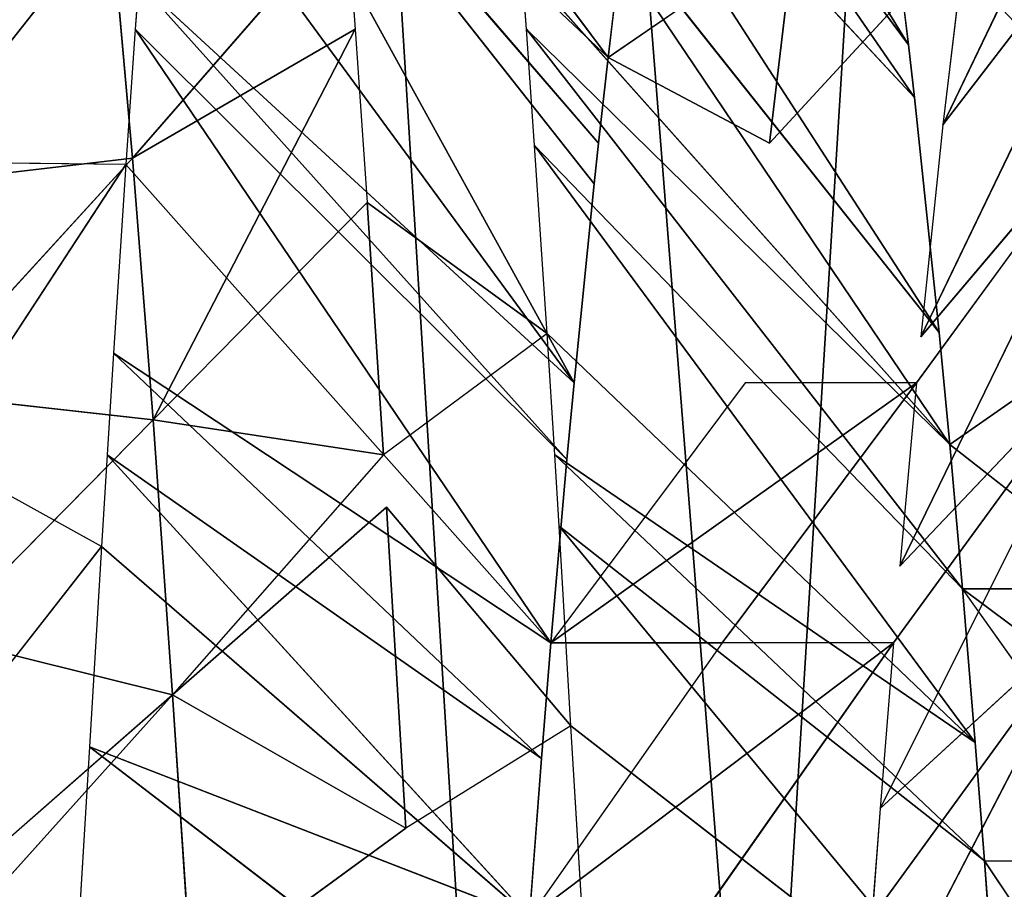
# Model space of a CAD drawing. Extents: x 143 to 263, y -61 to 82.
# Tile 657 of 717: x 249.221 to 249.725, y 73.024 to 73.468. Entities that reach past the tile are written whole.
import ezdxf

# ---------------------------------------------------------------- set-up
doc = ezdxf.new("R2010")
doc.units = 0
doc.header["$LTSCALE"] = 25.4
doc.layers.get('0').update_dxf_attribs({"color": 13, "linetype": 'CONTINUOUS'})

# ---------------------------------------------------------------- blocks, each defined once
blk = doc.blocks.new('ICE-BALL-8126_STL')
at = {"color": 41}
for p, q in [((8.56639, 45.95055, 93.91099), (8.81827, 45.82962, 93.89758)), ((8.56639, 45.95055, 93.91099), (8.81827, 45.82962, 93.89758)), ((9.1942, 45.85081, 96.28165), (9.34125, 45.94924, 96.35925)), ((8.67578, 45.939, 93.77274), (8.81827, 45.82962, 93.89758)), ((8.67578, 45.939, 93.77274), (8.81827, 45.82962, 93.89758)), ((8.67578, 45.939, 93.77274), (8.92663, 45.8184, 93.78562)), ((8.67578, 45.939, 93.77274), (8.92663, 45.8184, 93.78562)), ((9.1942, 45.93831, 96.28165), (9.05529, 45.83965, 96.18827)), ((9.1942, 45.85081, 96.28165), (9.1942, 45.93831, 96.28165)), ((9.04374, 45.80766, 93.68633), (8.7972, 45.92777, 93.64729)), ((9.04374, 45.80766, 93.68633), (8.7972, 45.92777, 93.64729)), ((8.95017, 45.81614, 93.76405), (8.7972, 45.92777, 93.64729)), ((8.7972, 45.92777, 93.64729), (8.92663, 45.8184, 93.78562)), ((8.98157, 45.83311, 96.12923), (9.05529, 45.92715, 96.18827)), ((9.05529, 45.92715, 96.18827), (9.05529, 45.83965, 96.18827)), ((8.92843, 45.91704, 93.53602), (9.04374, 45.80766, 93.68633)), ((9.1675, 45.79755, 93.60049), (8.92843, 45.91704, 93.53602)), ((9.1675, 45.79755, 93.60049), (8.92843, 45.91704, 93.53602)), ((9.08293, 45.80434, 93.65722), (8.92843, 45.91704, 93.53602)), ((8.92439, 45.9152, 96.0781), (8.98157, 45.83311, 96.12923)), ((9.29708, 45.78785, 93.52781), (9.06711, 45.90692, 93.43983)), ((9.29708, 45.78785, 93.52781), (9.06711, 45.90692, 93.43983)), ((9.22312, 45.79335, 93.56731), (9.06711, 45.90692, 93.43983)), ((9.22312, 45.79335, 93.56731), (9.06711, 45.90692, 93.43983)), ((9.1675, 45.79755, 93.60049), (9.06711, 45.90692, 93.43983)), ((9.1675, 45.79755, 93.60049), (9.06711, 45.90692, 93.43983)), ((9.02335, 45.63348, 96.6207), (9.29521, 45.85832, 96.33707)), ((9.02335, 45.63348, 96.6207), (9.29521, 45.85832, 96.33707)), ((9.12524, 45.63957, 96.6757), (9.29521, 45.85832, 96.33707)), ((9.12524, 45.63957, 96.6757), (9.29521, 45.85832, 96.33707)), ((9.29521, 45.85832, 96.33707), (9.1942, 45.85081, 96.28165)), ((8.98681, 45.63126, 96.59903), (9.1942, 45.85081, 96.28165)), ((8.98681, 45.63126, 96.59903), (9.1942, 45.85081, 96.28165)), ((9.02335, 45.63348, 96.6207), (9.1942, 45.85081, 96.28165)), ((9.02335, 45.63348, 96.6207), (9.1942, 45.85081, 96.28165)), ((9.1942, 45.85081, 96.28165), (9.13376, 45.84612, 96.24364)), ((8.71847, 45.84146, 94.02402), (8.82776, 45.74108, 93.88685)), ((8.71847, 45.84146, 94.02402), (8.81827, 45.82962, 93.89758)), ((8.82884, 45.62099, 96.49204), (9.13376, 45.84612, 96.24364)), ((8.82884, 45.62099, 96.49204), (9.13376, 45.84612, 96.24364)), ((8.92486, 45.62737, 96.55974), (9.13376, 45.84612, 96.24364)), ((8.92486, 45.62737, 96.55974), (9.13376, 45.84612, 96.24364)), ((9.13376, 45.84612, 96.24364), (8.98681, 45.63126, 96.59903)), ((9.13376, 45.84612, 96.24364), (8.98681, 45.63126, 96.59903)), ((9.13376, 45.84612, 96.24364), (9.05529, 45.83965, 96.18827)), ((8.76938, 45.6168, 96.44555), (9.05529, 45.83965, 96.18827)), ((8.76938, 45.6168, 96.44555), (9.05529, 45.83965, 96.18827)), ((8.82884, 45.62099, 96.49204), (9.05529, 45.83965, 96.18827)), ((8.82884, 45.62099, 96.49204), (9.05529, 45.83965, 96.18827)), ((9.05529, 45.83965, 96.18827), (8.98157, 45.83311, 96.12923)), ((8.98157, 45.83311, 96.12923), (8.64688, 45.60751, 96.33703)), ((8.98157, 45.83311, 96.12923), (8.64688, 45.60751, 96.33703)), ((8.73596, 45.61436, 96.41774), (8.98157, 45.83311, 96.12923)), ((8.73596, 45.61436, 96.41774), (8.98157, 45.83311, 96.12923)), ((8.76938, 45.6168, 96.44555), (8.98157, 45.83311, 96.12923)), ((8.76938, 45.6168, 96.44555), (8.98157, 45.83311, 96.12923)), ((8.98157, 45.83311, 96.12923), (8.92439, 45.8277, 96.0781)), ((8.92439, 45.8277, 96.0781), (8.57487, 45.60157, 96.26389)), ((8.92439, 45.8277, 96.0781), (8.57487, 45.60157, 96.26389)), ((8.92439, 45.8277, 96.0781), (8.64688, 45.60751, 96.33703)), ((8.92439, 45.8277, 96.0781), (8.64688, 45.60751, 96.33703)), ((8.92439, 45.8277, 96.0781), (8.80443, 45.81515, 95.95223)), ((8.81827, 45.82962, 93.89758), (8.92663, 45.8184, 93.78562)), ((8.95017, 45.81614, 93.76405), (8.95017, 45.72863, 93.76405)), ((8.95017, 45.81614, 93.76405), (9.08293, 45.71684, 93.65722)), ((8.95017, 45.81614, 93.76405), (9.04374, 45.80766, 93.68633)), ((8.40858, 45.58602, 96.0598), (8.77743, 45.81206, 95.91969)), ((8.40858, 45.58602, 96.0598), (8.77743, 45.81206, 95.91969)), ((8.4826, 45.59331, 96.15765), (8.80443, 45.81515, 95.95223)), ((8.4826, 45.59331, 96.15765), (8.80443, 45.81515, 95.95223)), ((8.4826, 45.59331, 96.15765), (8.77743, 45.81206, 95.91969)), ((8.4826, 45.59331, 96.15765), (8.77743, 45.81206, 95.91969)), ((8.80443, 45.81515, 95.95223), (8.57487, 45.60157, 96.26389)), ((8.80443, 45.81515, 95.95223), (8.57487, 45.60157, 96.26389)), ((8.77743, 45.81206, 95.91969), (8.69812, 45.80221, 95.81241)), ((8.80443, 45.81515, 95.95223), (8.77743, 45.81206, 95.91969)), ((9.08293, 45.80434, 93.65722), (9.22312, 45.70584, 93.56731)), ((9.08293, 45.80434, 93.65722), (9.08293, 45.71684, 93.65722)), ((9.08293, 45.80434, 93.65722), (9.1675, 45.79755, 93.60049)), ((9.1675, 45.79755, 93.60049), (9.22312, 45.79335, 93.56731)), ((8.71847, 45.75396, 94.02402), (8.82776, 45.74108, 93.88685)), ((8.78386, 45.65851, 93.93822), (8.71847, 45.75396, 94.02402)), ((8.71847, 45.75396, 94.02402), (8.82776, 45.74108, 93.88685)), ((8.82776, 45.74108, 93.88685), (8.78386, 45.65851, 93.93822)), ((8.95017, 45.72863, 93.76405), (9.08293, 45.62934, 93.65722)), ((9.08293, 45.71684, 93.65722), (9.22312, 45.61835, 93.56731)), ((9.08293, 45.71684, 93.65722), (9.08293, 45.62934, 93.65722)), ((8.71847, 45.66645, 94.02402), (8.78386, 45.65851, 93.93822)), ((8.78386, 45.65851, 93.93822), (8.49058, 45.43976, 93.69835)), ((8.78386, 45.65851, 93.93822), (8.49058, 45.43976, 93.69835)), ((8.78386, 45.65851, 93.93822), (8.57075, 45.4326, 93.60636)), ((8.78386, 45.65851, 93.93822), (8.57075, 45.4326, 93.60636)), ((8.78386, 45.65851, 93.93822), (8.82776, 45.65358, 93.88685)), ((8.82776, 45.65358, 93.88685), (8.57075, 45.4326, 93.60636)), ((8.82776, 45.65358, 93.88685), (8.57075, 45.4326, 93.60636)), ((8.84845, 45.65135, 93.86411), (8.57075, 45.4326, 93.60636)), ((8.84845, 45.65135, 93.86411), (8.57075, 45.4326, 93.60636)), ((8.82776, 45.65358, 93.88685), (8.84845, 45.65135, 93.86411)), ((8.84845, 45.65135, 93.86411), (8.95017, 45.64114, 93.76405)), ((9.23173, 45.64594, 96.72519), (9.12524, 45.63957, 96.6757)), ((8.95017, 45.64114, 93.76405), (8.57075, 45.4326, 93.60636)), ((8.95017, 45.64114, 93.76405), (8.57075, 45.4326, 93.60636)), ((8.65589, 45.42558, 93.52016), (8.95017, 45.64114, 93.76405)), ((8.65589, 45.42558, 93.52016), (8.95017, 45.64114, 93.76405)), ((8.7454, 45.41876, 93.4401), (8.95017, 45.64114, 93.76405)), ((8.7454, 45.41876, 93.4401), (8.95017, 45.64114, 93.76405)), ((8.95017, 45.64114, 93.76405), (8.98917, 45.63751, 93.73016)), ((8.76938, 45.41701, 93.42027), (8.98917, 45.63751, 93.73016)), ((8.76938, 45.41701, 93.42027), (8.98917, 45.63751, 93.73016)), ((8.98917, 45.63751, 93.73016), (9.08293, 45.62934, 93.65722)), ((9.12524, 45.63957, 96.6757), (9.01355, 45.54539, 96.615)), ((9.12524, 45.63957, 96.6757), (9.02335, 45.63348, 96.6207)), ((9.12524, 45.63957, 96.6757), (9.1775, 45.5552, 96.70096)), ((8.98681, 45.63126, 96.59903), (8.92486, 45.62737, 96.55974)), ((9.02335, 45.63348, 96.6207), (8.98681, 45.63126, 96.59903)), ((9.08293, 45.62934, 93.65722), (8.76938, 45.41701, 93.42027)), ((9.08293, 45.62934, 93.65722), (8.76938, 45.41701, 93.42027)), ((8.92486, 45.62737, 96.55974), (8.82884, 45.62099, 96.49204)), ((8.83863, 45.41215, 93.36647), (9.08293, 45.62934, 93.65722)), ((8.83863, 45.41215, 93.36647), (9.08293, 45.62934, 93.65722)), ((8.92486, 45.62737, 96.55974), (8.85801, 45.53548, 96.51353)), ((8.92486, 45.62737, 96.55974), (8.98681, 45.54376, 96.59903)), ((8.93494, 45.4058, 93.29947), (9.08293, 45.62934, 93.65722)), ((8.93494, 45.4058, 93.29947), (9.08293, 45.62934, 93.65722)), ((9.08293, 45.62934, 93.65722), (9.14188, 45.62455, 93.61684)), ((8.82884, 45.62099, 96.49204), (8.76938, 45.6168, 96.44555)), ((8.93494, 45.4058, 93.29947), (9.14188, 45.62455, 93.61684)), ((8.93494, 45.4058, 93.29947), (9.14188, 45.62455, 93.61684)), ((8.98681, 45.40255, 93.26679), (9.14188, 45.62455, 93.61684)), ((8.98681, 45.40255, 93.26679), (9.14188, 45.62455, 93.61684)), ((9.14188, 45.62455, 93.61684), (9.22312, 45.61835, 93.56731)), ((8.76938, 45.6168, 96.44555), (8.73596, 45.61436, 96.41774)), ((9.22312, 45.61835, 93.56731), (8.98681, 45.40255, 93.26679)), ((9.22312, 45.61835, 93.56731), (8.98681, 45.40255, 93.26679)), ((9.03366, 45.39972, 93.23919), (9.22312, 45.61835, 93.56731)), ((9.03366, 45.39972, 93.23919), (9.22312, 45.61835, 93.56731)), ((9.13604, 45.3936, 93.18475), (9.22312, 45.61835, 93.56731)), ((9.13604, 45.3936, 93.18475), (9.22312, 45.61835, 93.56731)), ((9.13604, 45.3936, 93.18475), (9.30391, 45.61235, 93.52441)), ((9.13604, 45.3936, 93.18475), (9.30391, 45.61235, 93.52441)), ((9.01355, 45.54539, 96.615), (9.1775, 45.5552, 96.70096)), ((9.01355, 45.54539, 96.615), (9.1775, 45.5552, 96.70096)), ((9.10939, 45.43601, 96.45158), (9.1775, 45.5552, 96.70096)), ((9.10939, 45.43601, 96.45158), (9.1775, 45.5552, 96.70096)), ((9.25741, 45.44582, 96.5292), (9.1775, 45.5552, 96.70096)), ((9.01355, 45.54539, 96.615), (9.10939, 45.43601, 96.45158)), ((8.85801, 45.53548, 96.51353), (8.98681, 45.54376, 96.59903)), ((8.85801, 45.53548, 96.51353), (8.98681, 45.54376, 96.59903)), ((8.98681, 45.54376, 96.59903), (8.96896, 45.4261, 96.35998)), ((8.98681, 45.54376, 96.59903), (8.96896, 45.4261, 96.35998)), ((8.98681, 45.54376, 96.59903), (9.10939, 45.43601, 96.45158)), ((8.76938, 45.5293, 96.44555), (8.85801, 45.53548, 96.51353)), ((8.96896, 45.4261, 96.35998), (8.85801, 45.53548, 96.51353)), ((8.96896, 45.4261, 96.35998), (8.85801, 45.53548, 96.51353)), ((8.70993, 45.52491, 96.39518), (8.76938, 45.5293, 96.44555)), ((8.83526, 45.41554, 96.25312), (8.70993, 45.52491, 96.39518)), ((8.83526, 45.41554, 96.25312), (8.70993, 45.52491, 96.39518)), ((8.83526, 45.41554, 96.25312), (8.76938, 45.5293, 96.44555)), ((8.83526, 45.41554, 96.25312), (8.76938, 45.5293, 96.44555)), ((8.96896, 45.4261, 96.35998), (8.76938, 45.5293, 96.44555)), ((8.96896, 45.4261, 96.35998), (8.76938, 45.5293, 96.44555)), ((9.25741, 45.44582, 96.5292), (9.10939, 45.43601, 96.45158)), ((9.25741, 45.44582, 96.5292), (9.10939, 45.43601, 96.45158)), ((8.96896, 45.4261, 96.35998), (9.10939, 45.43601, 96.45158)), ((8.96896, 45.4261, 96.35998), (9.10939, 45.43601, 96.45158)), ((9.10939, 45.43601, 96.45158), (9.0799, 45.31673, 96.20642)), ((9.10939, 45.43601, 96.45158), (9.0799, 45.31673, 96.20642)), ((9.20522, 45.32664, 96.28817), (9.10939, 45.43601, 96.45158)), ((9.22913, 45.32841, 96.30191), (9.10939, 45.43601, 96.45158)), ((8.96896, 45.4261, 96.35998), (8.83526, 45.41554, 96.25312)), ((8.96896, 45.4261, 96.35998), (8.83526, 45.41554, 96.25312)), ((8.95553, 45.30569, 96.10658), (8.96896, 45.4261, 96.35998)), ((8.95553, 45.30569, 96.10658), (8.96896, 45.4261, 96.35998)), ((9.0799, 45.31673, 96.20642), (8.96896, 45.4261, 96.35998)), ((9.0799, 45.31673, 96.20642), (8.96896, 45.4261, 96.35998)), ((8.7454, 45.41876, 93.4401), (8.76938, 45.41701, 93.42027)), ((8.83526, 45.41554, 96.25312), (8.71069, 45.40445, 96.13176)), ((8.83526, 45.41554, 96.25312), (8.71069, 45.40445, 96.13176)), ((8.76938, 45.41701, 93.42027), (8.83863, 45.41215, 93.36647)), ((8.84942, 45.29507, 96.00276), (8.83526, 45.41554, 96.25312)), ((8.84942, 45.29507, 96.00276), (8.83526, 45.41554, 96.25312)), ((8.95553, 45.30569, 96.10658), (8.83526, 45.41554, 96.25312)), ((8.95553, 45.30569, 96.10658), (8.83526, 45.41554, 96.25312)), ((8.83863, 45.41215, 93.36647), (8.83754, 45.32473, 93.36729)), ((8.83863, 45.41215, 93.36647), (8.98681, 45.31506, 93.26679)), ((8.83863, 45.41215, 93.36647), (8.93494, 45.4058, 93.29947)), ((8.71069, 45.40445, 96.13176), (8.84942, 45.29507, 96.00276)), ((8.71069, 45.40445, 96.13176), (8.84942, 45.29507, 96.00276)), ((8.93494, 45.4058, 93.29947), (8.98681, 45.40255, 93.26679)), ((8.98681, 45.40255, 93.26679), (9.03366, 45.39972, 93.23919)), ((9.03366, 45.39972, 93.23919), (8.98681, 45.31506, 93.26679)), ((9.03366, 45.39972, 93.23919), (9.1547, 45.30498, 93.17565)), ((9.03366, 45.39972, 93.23919), (9.13604, 45.3936, 93.18475)), ((9.13604, 45.3936, 93.18475), (9.22312, 45.38839, 93.14435))]:
    blk.add_line(p, q, dxfattribs=at)
mesh = blk.add_polyface(dxfattribs=at)
corners = [(0, 44.9885, 114.9556), (23, 46.80443, 110.13866), (0, 46.80443, 110.13866), (23, 44.9885, 114.9556)]
mesh.append_faces([[corners[k] for k in face] for face in [(0, 1, 2), (1, 0, 3)]], dxfattribs={"vtx0": -1, "color": 41})
mesh = blk.add_polyface(dxfattribs=at)
corners = [(0, 46.80443, 79.72717), (23, 44.9885, 74.91022), (0, 44.9885, 74.91022), (23, 46.80443, 79.72717)]
mesh.append_faces([[corners[k] for k in face] for face in [(0, 1, 2), (1, 0, 3)]], dxfattribs={"vtx0": -1, "color": 41})
mesh = blk.add_polyface(dxfattribs=at)
corners = [(21.2, 46.31937, 84.91157), (0, 45.01358, 80.03829), (21.2, 45.01358, 80.03829), (0, 46.31937, 84.91157)]
mesh.append_faces([[corners[k] for k in face] for face in [(0, 1, 2), (1, 0, 3)]], dxfattribs={"vtx0": -1, "color": 41})
mesh = blk.add_polyface(dxfattribs=at)
corners = [(21.2, 45.01358, 109.82753), (0, 46.31937, 104.95425), (21.2, 46.31937, 104.95425), (0, 45.01358, 109.82753)]
mesh.append_faces([[corners[k] for k in face] for face in [(0, 1, 2), (1, 0, 3)]], dxfattribs={"vtx0": -1, "color": 41})
mesh = blk.add_polyface(dxfattribs=at)
corners = [(9.1942, 46.02581, 96.28165), (9.05529, 45.83965, 96.18827), (9.05529, 45.92715, 96.18827), (9.1942, 45.93831, 96.28165)]
mesh.append_faces([[corners[k] for k in face] for face in [(0, 1, 2), (1, 0, 3)]], dxfattribs={"vtx0": -1, "color": 41})
mesh = blk.add_polyface(dxfattribs=at)
corners = [(8.71847, 45.84146, 94.02402), (8.81827, 45.82962, 93.89758), (8.56639, 45.95055, 93.91099)]
mesh.append_faces([[corners[k] for k in face] for face in [(0, 1, 2)]], dxfattribs={"color": 41})
mesh = blk.add_polyface(dxfattribs=at)
corners = [(8.56639, 45.95055, 93.91099), (8.81827, 45.82962, 93.89758), (8.67578, 45.939, 93.77274)]
mesh.append_faces([[corners[k] for k in face] for face in [(0, 1, 2)]], dxfattribs={"color": 41})
mesh = blk.add_polyface(dxfattribs=at)
corners = [(9.34125, 45.94924, 96.35925), (9.1942, 45.85081, 96.28165), (9.1942, 45.93831, 96.28165)]
mesh.append_faces([[corners[k] for k in face] for face in [(0, 1, 2)]], dxfattribs={"color": 41})
mesh = blk.add_polyface(dxfattribs=at)
corners = [(8.81827, 45.82962, 93.89758), (8.92663, 45.8184, 93.78562), (8.67578, 45.939, 93.77274)]
mesh.append_faces([[corners[k] for k in face] for face in [(0, 1, 2)]], dxfattribs={"color": 41})
mesh = blk.add_polyface(dxfattribs=at)
corners = [(8.92663, 45.8184, 93.78562), (8.7972, 45.92777, 93.64729), (8.67578, 45.939, 93.77274)]
mesh.append_faces([[corners[k] for k in face] for face in [(0, 1, 2)]], dxfattribs={"color": 41})
mesh = blk.add_polyface(dxfattribs=at)
corners = [(9.04374, 45.80766, 93.68633), (8.92843, 45.91704, 93.53602), (8.7972, 45.92777, 93.64729)]
mesh.append_faces([[corners[k] for k in face] for face in [(0, 1, 2)]], dxfattribs={"color": 41})
mesh = blk.add_polyface(dxfattribs=at)
corners = [(8.95017, 45.81614, 93.76405), (9.04374, 45.80766, 93.68633), (8.7972, 45.92777, 93.64729)]
mesh.append_faces([[corners[k] for k in face] for face in [(0, 1, 2)]], dxfattribs={"color": 41})
mesh = blk.add_polyface(dxfattribs=at)
corners = [(9.05529, 45.92715, 96.18827), (8.98157, 45.83311, 96.12923), (8.92439, 45.9152, 96.0781)]
mesh.append_faces([[corners[k] for k in face] for face in [(0, 1, 2)]], dxfattribs={"color": 41})
mesh = blk.add_polyface(dxfattribs=at)
corners = [(9.1675, 45.79755, 93.60049), (9.06711, 45.90692, 93.43983), (8.92843, 45.91704, 93.53602)]
mesh.append_faces([[corners[k] for k in face] for face in [(0, 1, 2)]], dxfattribs={"color": 41})
mesh = blk.add_polyface(dxfattribs=at)
corners = [(9.08293, 45.80434, 93.65722), (9.1675, 45.79755, 93.60049), (8.92843, 45.91704, 93.53602)]
mesh.append_faces([[corners[k] for k in face] for face in [(0, 1, 2)]], dxfattribs={"color": 41})
mesh = blk.add_polyface(dxfattribs=at)
corners = [(9.29708, 45.78785, 93.52781), (9.21233, 45.89723, 93.35838), (9.06711, 45.90692, 93.43983)]
mesh.append_faces([[corners[k] for k in face] for face in [(0, 1, 2)]], dxfattribs={"color": 41})
mesh = blk.add_polyface(dxfattribs=at)
corners = [(9.22312, 45.79335, 93.56731), (9.29708, 45.78785, 93.52781), (9.06711, 45.90692, 93.43983)]
mesh.append_faces([[corners[k] for k in face] for face in [(0, 1, 2)]], dxfattribs={"color": 41})
mesh = blk.add_polyface(dxfattribs=at)
corners = [(9.1675, 45.79755, 93.60049), (9.22312, 45.79335, 93.56731), (9.06711, 45.90692, 93.43983)]
mesh.append_faces([[corners[k] for k in face] for face in [(0, 1, 2)]], dxfattribs={"color": 41})
mesh = blk.add_polyface(dxfattribs=at)
corners = [(8.80443, 45.90265, 95.95223), (8.69812, 45.80221, 95.81241), (8.69812, 45.88971, 95.81241)]
mesh.append_faces([[corners[k] for k in face] for face in [(0, 1, 2)]], dxfattribs={"color": 41})
mesh = blk.add_polyface(dxfattribs=at)
corners = [(9.02335, 45.63348, 96.6207), (9.1942, 45.85081, 96.28165), (9.29521, 45.85832, 96.33707)]
mesh.append_faces([[corners[k] for k in face] for face in [(0, 1, 2)]], dxfattribs={"color": 41})
mesh = blk.add_polyface(dxfattribs=at)
corners = [(9.12524, 45.63957, 96.6757), (9.02335, 45.63348, 96.6207), (9.29521, 45.85832, 96.33707)]
mesh.append_faces([[corners[k] for k in face] for face in [(0, 1, 2)]], dxfattribs={"color": 41})
mesh = blk.add_polyface(dxfattribs=at)
corners = [(9.23173, 45.64594, 96.72519), (9.12524, 45.63957, 96.6757), (9.29521, 45.85832, 96.33707)]
mesh.append_faces([[corners[k] for k in face] for face in [(0, 1, 2)]], dxfattribs={"color": 41})
mesh = blk.add_polyface(dxfattribs=at)
corners = [(8.98681, 45.63126, 96.59903), (9.13376, 45.84612, 96.24364), (9.1942, 45.85081, 96.28165)]
mesh.append_faces([[corners[k] for k in face] for face in [(0, 1, 2)]], dxfattribs={"color": 41})
mesh = blk.add_polyface(dxfattribs=at)
corners = [(9.02335, 45.63348, 96.6207), (8.98681, 45.63126, 96.59903), (9.1942, 45.85081, 96.28165)]
mesh.append_faces([[corners[k] for k in face] for face in [(0, 1, 2)]], dxfattribs={"color": 41})
mesh = blk.add_polyface(dxfattribs=at)
corners = [(8.71847, 45.84146, 94.02402), (8.71847, 45.75396, 94.02402), (8.82776, 45.74108, 93.88685)]
mesh.append_faces([[corners[k] for k in face] for face in [(0, 1, 2)]], dxfattribs={"color": 41})
mesh = blk.add_polyface(dxfattribs=at)
corners = [(8.82884, 45.62099, 96.49204), (9.05529, 45.83965, 96.18827), (9.13376, 45.84612, 96.24364)]
mesh.append_faces([[corners[k] for k in face] for face in [(0, 1, 2)]], dxfattribs={"color": 41})
mesh = blk.add_polyface(dxfattribs=at)
corners = [(8.92486, 45.62737, 96.55974), (8.82884, 45.62099, 96.49204), (9.13376, 45.84612, 96.24364)]
mesh.append_faces([[corners[k] for k in face] for face in [(0, 1, 2)]], dxfattribs={"color": 41})
mesh = blk.add_polyface(dxfattribs=at)
corners = [(8.98681, 45.63126, 96.59903), (8.92486, 45.62737, 96.55974), (9.13376, 45.84612, 96.24364)]
mesh.append_faces([[corners[k] for k in face] for face in [(0, 1, 2)]], dxfattribs={"color": 41})
mesh = blk.add_polyface(dxfattribs=at)
corners = [(8.76938, 45.6168, 96.44555), (8.98157, 45.83311, 96.12923), (9.05529, 45.83965, 96.18827)]
mesh.append_faces([[corners[k] for k in face] for face in [(0, 1, 2)]], dxfattribs={"color": 41})
mesh = blk.add_polyface(dxfattribs=at)
corners = [(8.82884, 45.62099, 96.49204), (8.76938, 45.6168, 96.44555), (9.05529, 45.83965, 96.18827)]
mesh.append_faces([[corners[k] for k in face] for face in [(0, 1, 2)]], dxfattribs={"color": 41})
mesh = blk.add_polyface(dxfattribs=at)
corners = [(8.73596, 45.61436, 96.41774), (8.64688, 45.60751, 96.33703), (8.98157, 45.83311, 96.12923)]
mesh.append_faces([[corners[k] for k in face] for face in [(0, 1, 2)]], dxfattribs={"color": 41})
mesh = blk.add_polyface(dxfattribs=at)
corners = [(8.64688, 45.60751, 96.33703), (8.92439, 45.8277, 96.0781), (8.98157, 45.83311, 96.12923)]
mesh.append_faces([[corners[k] for k in face] for face in [(0, 1, 2)]], dxfattribs={"color": 41})
mesh = blk.add_polyface(dxfattribs=at)
corners = [(8.76938, 45.6168, 96.44555), (8.73596, 45.61436, 96.41774), (8.98157, 45.83311, 96.12923)]
mesh.append_faces([[corners[k] for k in face] for face in [(0, 1, 2)]], dxfattribs={"color": 41})
mesh = blk.add_polyface(dxfattribs=at)
corners = [(8.64688, 45.60751, 96.33703), (8.57487, 45.60157, 96.26389), (8.92439, 45.8277, 96.0781)]
mesh.append_faces([[corners[k] for k in face] for face in [(0, 1, 2)]], dxfattribs={"color": 41})
mesh = blk.add_polyface(dxfattribs=at)
corners = [(8.57487, 45.60157, 96.26389), (8.80443, 45.81515, 95.95223), (8.92439, 45.8277, 96.0781)]
mesh.append_faces([[corners[k] for k in face] for face in [(0, 1, 2)]], dxfattribs={"color": 41})
mesh = blk.add_polyface(dxfattribs=at)
corners = [(9.08293, 45.62934, 93.65722), (8.95017, 45.81614, 93.76405), (8.95017, 45.72863, 93.76405), (9.08293, 45.71684, 93.65722)]
mesh.append_faces([[corners[k] for k in face] for face in [(0, 1, 2), (1, 0, 3)]], dxfattribs={"vtx0": -1, "color": 41})
mesh = blk.add_polyface(dxfattribs=at)
corners = [(8.40858, 45.58602, 96.0598), (8.69812, 45.80221, 95.81241), (8.77743, 45.81206, 95.91969)]
mesh.append_faces([[corners[k] for k in face] for face in [(0, 1, 2)]], dxfattribs={"color": 41})
mesh = blk.add_polyface(dxfattribs=at)
corners = [(8.4826, 45.59331, 96.15765), (8.40858, 45.58602, 96.0598), (8.77743, 45.81206, 95.91969)]
mesh.append_faces([[corners[k] for k in face] for face in [(0, 1, 2)]], dxfattribs={"color": 41})
mesh = blk.add_polyface(dxfattribs=at)
corners = [(8.4826, 45.59331, 96.15765), (8.77743, 45.81206, 95.91969), (8.80443, 45.81515, 95.95223)]
mesh.append_faces([[corners[k] for k in face] for face in [(0, 1, 2)]], dxfattribs={"color": 41})
mesh = blk.add_polyface(dxfattribs=at)
corners = [(8.57487, 45.60157, 96.26389), (8.4826, 45.59331, 96.15765), (8.80443, 45.81515, 95.95223)]
mesh.append_faces([[corners[k] for k in face] for face in [(0, 1, 2)]], dxfattribs={"color": 41})
mesh = blk.add_polyface(dxfattribs=at)
corners = [(9.22312, 45.61835, 93.56731), (9.08293, 45.80434, 93.65722), (9.08293, 45.71684, 93.65722), (9.22312, 45.70584, 93.56731)]
mesh.append_faces([[corners[k] for k in face] for face in [(0, 1, 2), (1, 0, 3)]], dxfattribs={"vtx0": -1, "color": 41})
mesh = blk.add_polyface(dxfattribs=at)
corners = [(8.71847, 45.75396, 94.02402), (8.78386, 45.65851, 93.93822), (8.82776, 45.74108, 93.88685)]
mesh.append_faces([[corners[k] for k in face] for face in [(0, 1, 2)]], dxfattribs={"color": 41})
mesh = blk.add_polyface(dxfattribs=at)
corners = [(8.71847, 45.66645, 94.02402), (8.49058, 45.43976, 93.69835), (8.78386, 45.65851, 93.93822)]
mesh.append_faces([[corners[k] for k in face] for face in [(0, 1, 2)]], dxfattribs={"color": 41})
mesh = blk.add_polyface(dxfattribs=at)
corners = [(8.78386, 45.65851, 93.93822), (8.49058, 45.43976, 93.69835), (8.57075, 45.4326, 93.60636)]
mesh.append_faces([[corners[k] for k in face] for face in [(0, 1, 2)]], dxfattribs={"color": 41})
mesh = blk.add_polyface(dxfattribs=at)
corners = [(8.78386, 45.65851, 93.93822), (8.57075, 45.4326, 93.60636), (8.82776, 45.65358, 93.88685)]
mesh.append_faces([[corners[k] for k in face] for face in [(0, 1, 2)]], dxfattribs={"color": 41})
mesh = blk.add_polyface(dxfattribs=at)
corners = [(8.82776, 45.65358, 93.88685), (8.57075, 45.4326, 93.60636), (8.84845, 45.65135, 93.86411)]
mesh.append_faces([[corners[k] for k in face] for face in [(0, 1, 2)]], dxfattribs={"color": 41})
mesh = blk.add_polyface(dxfattribs=at)
corners = [(8.84845, 45.65135, 93.86411), (8.57075, 45.4326, 93.60636), (8.95017, 45.64114, 93.76405)]
mesh.append_faces([[corners[k] for k in face] for face in [(0, 1, 2)]], dxfattribs={"color": 41})
mesh = blk.add_polyface(dxfattribs=at)
corners = [(8.95017, 45.64114, 93.76405), (8.57075, 45.4326, 93.60636), (8.65589, 45.42558, 93.52016)]
mesh.append_faces([[corners[k] for k in face] for face in [(0, 1, 2)]], dxfattribs={"color": 41})
mesh = blk.add_polyface(dxfattribs=at)
corners = [(8.95017, 45.64114, 93.76405), (8.65589, 45.42558, 93.52016), (8.7454, 45.41876, 93.4401)]
mesh.append_faces([[corners[k] for k in face] for face in [(0, 1, 2)]], dxfattribs={"color": 41})
mesh = blk.add_polyface(dxfattribs=at)
corners = [(8.98917, 45.63751, 93.73016), (8.7454, 45.41876, 93.4401), (8.76938, 45.41701, 93.42027), (8.95017, 45.64114, 93.76405)]
mesh.append_faces([[corners[k] for k in face] for face in [(0, 1, 2), (1, 0, 3)]], dxfattribs={"vtx0": -1, "color": 41})
mesh = blk.add_polyface(dxfattribs=at)
corners = [(8.98917, 45.63751, 93.73016), (8.76938, 45.41701, 93.42027), (9.08293, 45.62934, 93.65722)]
mesh.append_faces([[corners[k] for k in face] for face in [(0, 1, 2)]], dxfattribs={"color": 41})
mesh = blk.add_polyface(dxfattribs=at)
corners = [(9.1775, 45.5552, 96.70096), (9.01355, 45.54539, 96.615), (9.12524, 45.63957, 96.6757)]
mesh.append_faces([[corners[k] for k in face] for face in [(0, 1, 2)]], dxfattribs={"color": 41})
mesh = blk.add_polyface(dxfattribs=at)
corners = [(9.08293, 45.62934, 93.65722), (8.76938, 45.41701, 93.42027), (8.83863, 45.41215, 93.36647)]
mesh.append_faces([[corners[k] for k in face] for face in [(0, 1, 2)]], dxfattribs={"color": 41})
mesh = blk.add_polyface(dxfattribs=at)
corners = [(9.08293, 45.62934, 93.65722), (8.83863, 45.41215, 93.36647), (8.93494, 45.4058, 93.29947)]
mesh.append_faces([[corners[k] for k in face] for face in [(0, 1, 2)]], dxfattribs={"color": 41})
mesh = blk.add_polyface(dxfattribs=at)
corners = [(8.98681, 45.54376, 96.59903), (8.85801, 45.53548, 96.51353), (8.92486, 45.62737, 96.55974)]
mesh.append_faces([[corners[k] for k in face] for face in [(0, 1, 2)]], dxfattribs={"color": 41})
mesh = blk.add_polyface(dxfattribs=at)
corners = [(9.08293, 45.62934, 93.65722), (8.93494, 45.4058, 93.29947), (9.14188, 45.62455, 93.61684)]
mesh.append_faces([[corners[k] for k in face] for face in [(0, 1, 2)]], dxfattribs={"color": 41})
mesh = blk.add_polyface(dxfattribs=at)
corners = [(9.14188, 45.62455, 93.61684), (8.93494, 45.4058, 93.29947), (8.98681, 45.40255, 93.26679)]
mesh.append_faces([[corners[k] for k in face] for face in [(0, 1, 2)]], dxfattribs={"color": 41})
mesh = blk.add_polyface(dxfattribs=at)
corners = [(9.14188, 45.62455, 93.61684), (8.98681, 45.40255, 93.26679), (9.22312, 45.61835, 93.56731)]
mesh.append_faces([[corners[k] for k in face] for face in [(0, 1, 2)]], dxfattribs={"color": 41})
mesh = blk.add_polyface(dxfattribs=at)
corners = [(9.22312, 45.61835, 93.56731), (8.98681, 45.40255, 93.26679), (9.03366, 45.39972, 93.23919)]
mesh.append_faces([[corners[k] for k in face] for face in [(0, 1, 2)]], dxfattribs={"color": 41})
mesh = blk.add_polyface(dxfattribs=at)
corners = [(9.22312, 45.61835, 93.56731), (9.03366, 45.39972, 93.23919), (9.13604, 45.3936, 93.18475)]
mesh.append_faces([[corners[k] for k in face] for face in [(0, 1, 2)]], dxfattribs={"color": 41})
mesh = blk.add_polyface(dxfattribs=at)
corners = [(9.22312, 45.61835, 93.56731), (9.13604, 45.3936, 93.18475), (9.30391, 45.61235, 93.52441)]
mesh.append_faces([[corners[k] for k in face] for face in [(0, 1, 2)]], dxfattribs={"color": 41})
mesh = blk.add_polyface(dxfattribs=at)
corners = [(9.30391, 45.61235, 93.52441), (9.13604, 45.3936, 93.18475), (9.22312, 45.38839, 93.14435)]
mesh.append_faces([[corners[k] for k in face] for face in [(0, 1, 2)]], dxfattribs={"color": 41})
mesh = blk.add_polyface(dxfattribs=at)
corners = [(9.1775, 45.5552, 96.70096), (9.10939, 45.43601, 96.45158), (9.01355, 45.54539, 96.615)]
mesh.append_faces([[corners[k] for k in face] for face in [(0, 1, 2)]], dxfattribs={"color": 41})
mesh = blk.add_polyface(dxfattribs=at)
corners = [(9.1775, 45.5552, 96.70096), (9.25741, 45.44582, 96.5292), (9.10939, 45.43601, 96.45158)]
mesh.append_faces([[corners[k] for k in face] for face in [(0, 1, 2)]], dxfattribs={"color": 41})
mesh = blk.add_polyface(dxfattribs=at)
corners = [(8.98681, 45.54376, 96.59903), (8.96896, 45.4261, 96.35998), (8.85801, 45.53548, 96.51353)]
mesh.append_faces([[corners[k] for k in face] for face in [(0, 1, 2)]], dxfattribs={"color": 41})
mesh = blk.add_polyface(dxfattribs=at)
corners = [(8.98681, 45.54376, 96.59903), (9.10939, 45.43601, 96.45158), (8.96896, 45.4261, 96.35998)]
mesh.append_faces([[corners[k] for k in face] for face in [(0, 1, 2)]], dxfattribs={"color": 41})
mesh = blk.add_polyface(dxfattribs=at)
corners = [(8.85801, 45.53548, 96.51353), (8.96896, 45.4261, 96.35998), (8.76938, 45.5293, 96.44555)]
mesh.append_faces([[corners[k] for k in face] for face in [(0, 1, 2)]], dxfattribs={"color": 41})
mesh = blk.add_polyface(dxfattribs=at)
corners = [(8.76938, 45.5293, 96.44555), (8.83526, 45.41554, 96.25312), (8.70993, 45.52491, 96.39518)]
mesh.append_faces([[corners[k] for k in face] for face in [(0, 1, 2)]], dxfattribs={"color": 41})
mesh = blk.add_polyface(dxfattribs=at)
corners = [(8.70993, 45.52491, 96.39518), (8.83526, 45.41554, 96.25312), (8.71069, 45.40445, 96.13176)]
mesh.append_faces([[corners[k] for k in face] for face in [(0, 1, 2)]], dxfattribs={"color": 41})
mesh = blk.add_polyface(dxfattribs=at)
corners = [(8.76938, 45.5293, 96.44555), (8.96896, 45.4261, 96.35998), (8.83526, 45.41554, 96.25312)]
mesh.append_faces([[corners[k] for k in face] for face in [(0, 1, 2)]], dxfattribs={"color": 41})
mesh = blk.add_polyface(dxfattribs=at)
corners = [(9.25741, 45.44582, 96.5292), (9.22913, 45.32841, 96.30191), (9.10939, 45.43601, 96.45158)]
mesh.append_faces([[corners[k] for k in face] for face in [(0, 1, 2)]], dxfattribs={"color": 41})
mesh = blk.add_polyface(dxfattribs=at)
corners = [(9.10939, 45.43601, 96.45158), (9.0799, 45.31673, 96.20642), (8.96896, 45.4261, 96.35998)]
mesh.append_faces([[corners[k] for k in face] for face in [(0, 1, 2)]], dxfattribs={"color": 41})
mesh = blk.add_polyface(dxfattribs=at)
corners = [(9.10939, 45.43601, 96.45158), (9.20522, 45.32664, 96.28817), (9.0799, 45.31673, 96.20642)]
mesh.append_faces([[corners[k] for k in face] for face in [(0, 1, 2)]], dxfattribs={"color": 41})
mesh = blk.add_polyface(dxfattribs=at)
corners = [(8.96896, 45.4261, 96.35998), (8.95553, 45.30569, 96.10658), (8.83526, 45.41554, 96.25312)]
mesh.append_faces([[corners[k] for k in face] for face in [(0, 1, 2)]], dxfattribs={"color": 41})
mesh = blk.add_polyface(dxfattribs=at)
corners = [(8.96896, 45.4261, 96.35998), (9.0799, 45.31673, 96.20642), (8.95553, 45.30569, 96.10658)]
mesh.append_faces([[corners[k] for k in face] for face in [(0, 1, 2)]], dxfattribs={"color": 41})
mesh = blk.add_polyface(dxfattribs=at)
corners = [(8.83526, 45.41554, 96.25312), (8.84942, 45.29507, 96.00276), (8.71069, 45.40445, 96.13176)]
mesh.append_faces([[corners[k] for k in face] for face in [(0, 1, 2)]], dxfattribs={"color": 41})
mesh = blk.add_polyface(dxfattribs=at)
corners = [(8.83526, 45.41554, 96.25312), (8.95553, 45.30569, 96.10658), (8.84942, 45.29507, 96.00276)]
mesh.append_faces([[corners[k] for k in face] for face in [(0, 1, 2)]], dxfattribs={"color": 41})
mesh = blk.add_polyface(dxfattribs=at)
corners = [(8.98681, 45.31506, 93.26679), (8.83863, 45.41215, 93.36647), (8.83754, 45.32473, 93.36729)]
mesh.append_faces([[corners[k] for k in face] for face in [(0, 1, 2)]], dxfattribs={"color": 41})
mesh = blk.add_polyface(dxfattribs=at)
corners = [(8.71069, 45.40445, 96.13176), (8.84942, 45.29507, 96.00276), (8.74842, 45.2836, 95.88262)]
mesh.append_faces([[corners[k] for k in face] for face in [(0, 1, 2)]], dxfattribs={"color": 41})
mesh = blk.add_polyface(dxfattribs=at)
corners = [(9.1547, 45.30498, 93.17565), (9.03366, 45.39972, 93.23919), (8.98681, 45.31506, 93.26679)]
mesh.append_faces([[corners[k] for k in face] for face in [(0, 1, 2)]], dxfattribs={"color": 41})

msp = doc.modelspace()

# ---------------------------------------------------------------- block references
at = {"color": 0, "rotation": 270}
msp.add_blockref('ICE-BALL-8126_STL', (203.86356, 82.23263), dxfattribs=at)

doc.saveas('drawing.dxf')
